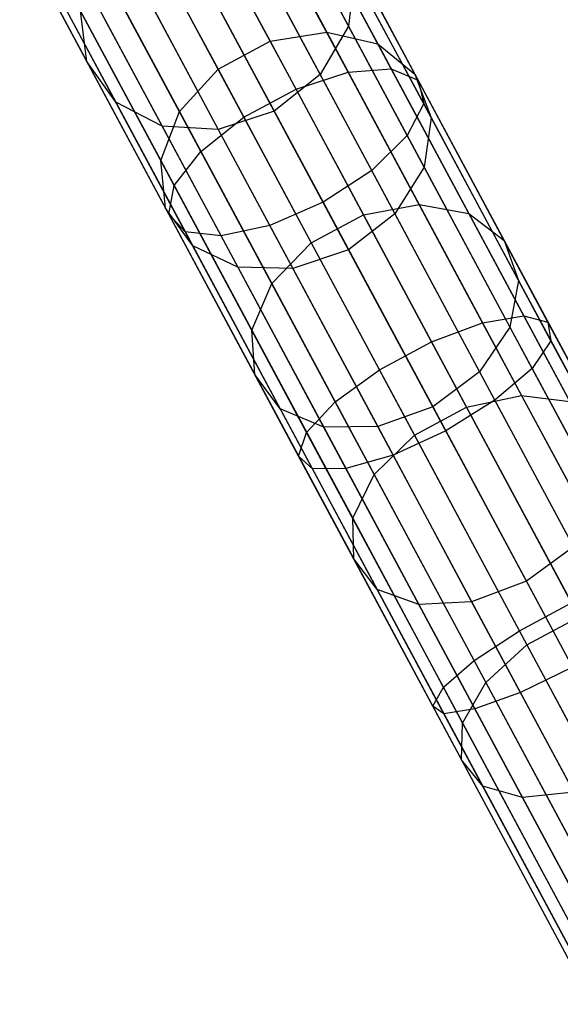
# Model space of a CAD drawing. Extents: x -189 to 189, y -189 to 189.
# Tile 288 of 591: x -85.42 to -81.62, y 149.46 to 156.38. Entities that reach past the tile are written whole.
import ezdxf

# ---------------------------------------------------------------- set-up
doc = ezdxf.new("R2010")
doc.units = 0
doc.header["$LTSCALE"] = 25.4
doc.layers.get('0').update_dxf_attribs({"linetype": 'CONTINUOUS'})

# ---------------------------------------------------------------- blocks, each defined once
blk = doc.blocks.new('CAMELEON-KENAI-C-12244_STL')
at = {"color": 0}
for p, q in [((-83.1138, 156.01, -10.4169), (-84.0173, 157.6925, -11.3664)), ((-83.1138, 156.01, -10.4169), (-84.0173, 157.6925, -11.3664)), ((-82.8104, 156.0331, -10.7003), (-83.7004, 157.6906, -11.6357)), ((-82.8104, 156.0331, -10.7003), (-83.7004, 157.6906, -11.6357)), ((-83.4804, 155.8897, -10.2618), (-84.3912, 157.5859, -11.2191)), ((-83.4804, 155.8897, -10.2618), (-84.3912, 157.5859, -11.2191)), ((-82.6226, 155.9549, -11.0629), (-83.4955, 157.5805, -11.9804)), ((-82.6226, 155.9549, -11.0629), (-83.4955, 157.5805, -11.9804)), ((-83.8467, 155.693, -10.2618), (-84.7576, 157.3892, -11.2191)), ((-83.8467, 155.693, -10.2618), (-84.7576, 157.3892, -11.2191)), ((-83.8367, 157.3562, -150.7317), (-83.2644, 156.2905, -152.4255)), ((-83.8367, 157.3562, -150.7317), (-83.2644, 156.2905, -152.4255)), ((-82.5828, 155.7891, -11.4422), (-83.4378, 157.3812, -12.3407)), ((-82.5828, 155.7891, -11.4422), (-83.4378, 157.3812, -12.3407)), ((-84.2387, 157.3019, -150.823), (-83.6618, 156.2276, -152.5305)), ((-84.2387, 157.3019, -150.823), (-83.6618, 156.2276, -152.5305)), ((-83.4685, 157.2587, -150.5649), (-82.9047, 156.2088, -152.2335)), ((-83.4685, 157.2587, -150.5649), (-82.9047, 156.2088, -152.2335)), ((-84.1495, 155.4539, -10.4169), (-85.053, 157.1364, -11.3664)), ((-84.1495, 155.4539, -10.4169), (-85.053, 157.1364, -11.3664)), ((-83.5657, 157.18, -148.256), (-83.1111, 156.3334, -149.9339)), ((-83.5657, 157.18, -148.256), (-83.1111, 156.3334, -149.9339)), ((-82.6981, 155.5642, -11.7724), (-83.5374, 157.1272, -12.6545)), ((-82.6981, 155.5642, -11.7724), (-83.5374, 157.1272, -12.6545)), ((-84.6051, 157.1052, -150.823), (-84.0281, 156.0308, -152.5305)), ((-84.6051, 157.1052, -150.823), (-84.0281, 156.0308, -152.5305)), ((-83.1978, 157.0262, -150.3514), (-82.6449, 155.9965, -151.9879)), ((-83.1978, 157.0262, -150.3514), (-82.6449, 155.9965, -151.9879)), ((-85.423, 156.9656, -148.6064), (-84.9502, 156.0851, -150.3514)), ((-85.423, 156.9656, -148.6064), (-84.9502, 156.0851, -150.3514)), ((-84.3363, 155.2137, -10.7003), (-85.2264, 156.8712, -11.6357)), ((-84.3363, 155.2137, -10.7003), (-85.2264, 156.8712, -11.6357)), ((-82.9484, 155.3192, -11.9966), (-83.7771, 156.8624, -12.8675)), ((-82.9484, 155.3192, -11.9966), (-83.7771, 156.8624, -12.8675)), ((-84.8724, 156.8001, -150.7317), (-84.3001, 155.7343, -152.4255)), ((-84.8724, 156.8001, -150.7317), (-84.3001, 155.7343, -152.4255)), ((-83.759, 156.8289, -148.1453), (-83.3102, 155.993, -149.8019)), ((-83.759, 156.8289, -148.1453), (-83.3102, 155.993, -149.8019)), ((-84.3749, 155.0139, -11.0629), (-85.2478, 156.6395, -11.9804)), ((-84.3749, 155.0139, -11.0629), (-85.2478, 156.6395, -11.9804)), ((-85.2102, 156.6613, -148.4191), (-84.7472, 155.799, -150.1282)), ((-85.2102, 156.6613, -148.4191), (-84.7472, 155.799, -150.1282)), ((-83.0714, 156.6989, -150.1282), (-83.1111, 156.3334, -149.9339)), ((-83.0714, 156.6989, -150.1282), (-83.1111, 156.3334, -149.9339)), ((-83.0714, 156.6989, -150.1282), (-82.5298, 155.6904, -151.731)), ((-83.0714, 156.6989, -150.1282), (-82.5298, 155.6904, -151.731)), ((-84.1153, 156.6327, -12.9429), (-83.2904, 155.0964, -12.0759)), ((-84.1153, 156.6327, -12.9429), (-83.2904, 155.0964, -12.0759)), ((-83.6341, 155.7365, -149.7553), (-84.0809, 156.5686, -148.1061)), ((-83.6341, 155.7365, -149.7553), (-84.0809, 156.5686, -148.1061)), ((-84.2586, 154.8892, -11.4422), (-85.1136, 156.4813, -12.3407)), ((-84.2586, 154.8892, -11.4422), (-85.1136, 156.4813, -12.3407)), ((-84.9502, 156.0851, -150.3514), (-84.9945, 156.4392, -150.5649)), ((-84.9945, 156.4392, -150.5649), (-84.4307, 155.3893, -152.2335)), ((-84.9945, 156.4392, -150.5649), (-84.4307, 155.3893, -152.2335)), ((-84.9502, 156.0851, -150.3514), (-84.9945, 156.4392, -150.5649)), ((-84.8752, 156.4769, -148.256), (-84.4206, 155.6303, -149.9339)), ((-84.8752, 156.4769, -148.256), (-84.4206, 155.6303, -149.9339)), ((-83.665, 154.9344, -11.9966), (-84.4937, 156.4776, -12.8675)), ((-83.665, 154.9344, -11.9966), (-84.4937, 156.4776, -12.8675)), ((-84.4757, 156.444, -148.1453), (-84.0269, 155.6082, -149.8019)), ((-84.4757, 156.444, -148.1453), (-84.0269, 155.6082, -149.8019)), ((-84.0075, 154.8611, -11.7724), (-84.8468, 156.4241, -12.6545)), ((-84.0075, 154.8611, -11.7724), (-84.8468, 156.4241, -12.6545)), ((-83.6618, 156.2276, -152.5305), (-83.2644, 156.2905, -152.4255)), ((-83.6618, 156.2276, -152.5305), (-83.2644, 156.2905, -152.4255)), ((-83.1111, 156.3334, -149.9339), (-83.3102, 155.993, -149.8019)), ((-83.1111, 156.3334, -149.9339), (-83.3102, 155.993, -149.8019)), ((-83.2644, 156.2905, -152.4255), (-82.6149, 155.081, -153.99)), ((-83.2644, 156.2905, -152.4255), (-82.6149, 155.081, -153.99)), ((-83.2644, 156.2905, -152.4255), (-82.9047, 156.2088, -152.2335)), ((-83.2644, 156.2905, -152.4255), (-82.9047, 156.2088, -152.2335)), ((-83.1111, 156.3334, -149.9339), (-82.5795, 155.3434, -151.5073)), ((-83.1111, 156.3334, -149.9339), (-82.5795, 155.3434, -151.5073)), ((-84.0281, 156.0308, -152.5305), (-83.6618, 156.2276, -152.5305)), ((-84.0281, 156.0308, -152.5305), (-83.6618, 156.2276, -152.5305)), ((-83.6618, 156.2276, -152.5305), (-83.007, 155.0083, -154.1077)), ((-83.6618, 156.2276, -152.5305), (-83.007, 155.0083, -154.1077)), ((-82.9047, 156.2088, -152.2335), (-82.2649, 155.0173, -153.7748)), ((-82.9047, 156.2088, -152.2335), (-82.2649, 155.0173, -153.7748)), ((-82.9047, 156.2088, -152.2335), (-82.6449, 155.9965, -151.9879)), ((-82.9047, 156.2088, -152.2335), (-82.6449, 155.9965, -151.9879)), ((-84.7472, 155.799, -150.1282), (-84.9502, 156.0851, -150.3514)), ((-84.9502, 156.0851, -150.3514), (-84.3973, 155.0555, -151.9879)), ((-84.9502, 156.0851, -150.3514), (-84.3973, 155.0555, -151.9879)), ((-84.7472, 155.799, -150.1282), (-84.9502, 156.0851, -150.3514)), ((-84.3001, 155.7343, -152.4255), (-84.0281, 156.0308, -152.5305)), ((-84.3001, 155.7343, -152.4255), (-84.0281, 156.0308, -152.5305)), ((-84.0281, 156.0308, -152.5305), (-83.3734, 154.8115, -154.1077)), ((-84.0281, 156.0308, -152.5305), (-83.3734, 154.8115, -154.1077)), ((-83.1138, 156.01, -10.4169), (-82.8104, 156.0331, -10.7003)), ((-83.1138, 156.01, -10.4169), (-82.8104, 156.0331, -10.7003)), ((-82.8104, 156.0331, -10.7003), (-82.6226, 155.9549, -11.0629)), ((-81.8797, 154.2999, -9.9623), (-82.8104, 156.0331, -10.7003)), ((-81.8797, 154.2999, -9.9623), (-82.8104, 156.0331, -10.7003)), ((-82.8104, 156.0331, -10.7003), (-82.6226, 155.9549, -11.0629)), ((-83.3102, 155.993, -149.8019), (-83.6341, 155.7365, -149.7553)), ((-83.3102, 155.993, -149.8019), (-83.6341, 155.7365, -149.7553)), ((-83.4804, 155.8897, -10.2618), (-83.1138, 156.01, -10.4169)), ((-83.4804, 155.8897, -10.2618), (-83.1138, 156.01, -10.4169)), ((-83.3102, 155.993, -149.8019), (-82.7853, 155.0155, -151.3555)), ((-83.3102, 155.993, -149.8019), (-82.7853, 155.0155, -151.3555)), ((-82.1691, 154.2507, -9.6678), (-83.1138, 156.01, -10.4169)), ((-82.1691, 154.2507, -9.6678), (-83.1138, 156.01, -10.4169)), ((-82.6449, 155.9965, -151.9879), (-82.0174, 154.828, -153.4994)), ((-82.6449, 155.9965, -151.9879), (-82.0174, 154.828, -153.4994)), ((-82.6449, 155.9965, -151.9879), (-82.5298, 155.6904, -151.731)), ((-82.6449, 155.9965, -151.9879), (-82.5298, 155.6904, -151.731)), ((-82.6226, 155.9549, -11.0629), (-82.5828, 155.7891, -11.4422)), ((-81.7098, 154.2552, -10.3392), (-82.6226, 155.9549, -11.0629)), ((-81.7098, 154.2552, -10.3392), (-82.6226, 155.9549, -11.0629)), ((-82.6226, 155.9549, -11.0629), (-82.5828, 155.7891, -11.4422)), ((-83.8467, 155.693, -10.2618), (-83.4804, 155.8897, -10.2618)), ((-83.8467, 155.693, -10.2618), (-83.4804, 155.8897, -10.2618)), ((-82.528, 154.1161, -9.5066), (-83.4804, 155.8897, -10.2618)), ((-82.528, 154.1161, -9.5066), (-83.4804, 155.8897, -10.2618)), ((-84.4206, 155.6303, -149.9339), (-84.7472, 155.799, -150.1282)), ((-84.7472, 155.799, -150.1282), (-84.2056, 154.7905, -151.731)), ((-84.7472, 155.799, -150.1282), (-84.2056, 154.7905, -151.731)), ((-84.4206, 155.6303, -149.9339), (-84.7472, 155.799, -150.1282)), ((-82.5828, 155.7891, -11.4422), (-82.6981, 155.5642, -11.7724)), ((-82.5828, 155.7891, -11.4422), (-82.6981, 155.5642, -11.7724)), ((-81.6889, 154.1243, -10.7333), (-82.5828, 155.7891, -11.4422)), ((-81.6889, 154.1243, -10.7333), (-82.5828, 155.7891, -11.4422)), ((-84.4307, 155.3893, -152.2335), (-84.3001, 155.7343, -152.4255)), ((-84.4307, 155.3893, -152.2335), (-84.3001, 155.7343, -152.4255)), ((-84.3001, 155.7343, -152.4255), (-83.6506, 154.5249, -153.99)), ((-84.3001, 155.7343, -152.4255), (-83.6506, 154.5249, -153.99)), ((-84.1495, 155.4539, -10.4169), (-83.8467, 155.693, -10.2618)), ((-84.1495, 155.4539, -10.4169), (-83.8467, 155.693, -10.2618)), ((-83.6341, 155.7365, -149.7553), (-84.0269, 155.6082, -149.8019)), ((-83.6341, 155.7365, -149.7553), (-84.0269, 155.6082, -149.8019)), ((-82.8943, 153.9194, -9.5066), (-83.8467, 155.693, -10.2618)), ((-82.8943, 153.9194, -9.5066), (-83.8467, 155.693, -10.2618)), ((-83.1115, 154.7634, -151.3018), (-83.6341, 155.7365, -149.7553)), ((-83.1115, 154.7634, -151.3018), (-83.6341, 155.7365, -149.7553)), ((-82.5298, 155.6904, -151.731), (-82.5795, 155.3434, -151.5073)), ((-82.5298, 155.6904, -151.731), (-82.5795, 155.3434, -151.5073)), ((-82.5298, 155.6904, -151.731), (-81.9153, 154.5459, -153.2114)), ((-82.5298, 155.6904, -151.731), (-81.9153, 154.5459, -153.2114)), ((-84.0269, 155.6082, -149.8019), (-84.4206, 155.6303, -149.9339)), ((-84.4206, 155.6303, -149.9339), (-83.8889, 154.6403, -151.5073)), ((-84.4206, 155.6303, -149.9339), (-83.8889, 154.6403, -151.5073)), ((-84.0269, 155.6082, -149.8019), (-84.4206, 155.6303, -149.9339)), ((-84.0269, 155.6082, -149.8019), (-83.5019, 154.6307, -151.3555)), ((-84.0269, 155.6082, -149.8019), (-83.5019, 154.6307, -151.3555)), ((-82.6981, 155.5642, -11.7724), (-82.9484, 155.3192, -11.9966)), ((-82.6981, 155.5642, -11.7724), (-82.9484, 155.3192, -11.9966)), ((-81.8205, 153.9299, -11.0766), (-82.6981, 155.5642, -11.7724)), ((-81.8205, 153.9299, -11.0766), (-82.6981, 155.5642, -11.7724)), ((-84.3363, 155.2137, -10.7003), (-84.1495, 155.4539, -10.4169)), ((-84.3363, 155.2137, -10.7003), (-84.1495, 155.4539, -10.4169)), ((-83.2048, 153.6946, -9.6678), (-84.1495, 155.4539, -10.4169)), ((-83.2048, 153.6946, -9.6678), (-84.1495, 155.4539, -10.4169)), ((-84.3973, 155.0555, -151.9879), (-84.4307, 155.3893, -152.2335)), ((-84.4307, 155.3893, -152.2335), (-83.7908, 154.1978, -153.7748)), ((-84.4307, 155.3893, -152.2335), (-83.7908, 154.1978, -153.7748)), ((-84.3973, 155.0555, -151.9879), (-84.4307, 155.3893, -152.2335)), ((-82.5795, 155.3434, -151.5073), (-82.7853, 155.0155, -151.3555)), ((-82.5795, 155.3434, -151.5073), (-82.7853, 155.0155, -151.3555)), ((-82.5795, 155.3434, -151.5073), (-81.9762, 154.2199, -152.9607)), ((-82.5795, 155.3434, -151.5073), (-81.9762, 154.2199, -152.9607)), ((-82.9484, 155.3192, -11.9966), (-83.2904, 155.0964, -12.0759)), ((-82.9484, 155.3192, -11.9966), (-83.2904, 155.0964, -12.0759)), ((-82.0818, 153.7056, -11.3095), (-82.9484, 155.3192, -11.9966)), ((-82.0818, 153.7056, -11.3095), (-82.9484, 155.3192, -11.9966)), ((-84.3749, 155.0139, -11.0629), (-84.3363, 155.2137, -10.7003)), ((-84.3749, 155.0139, -11.0629), (-84.3363, 155.2137, -10.7003)), ((-83.4056, 153.4805, -9.9623), (-84.3363, 155.2137, -10.7003)), ((-83.4056, 153.4805, -9.9623), (-84.3363, 155.2137, -10.7003)), ((-84.2056, 154.7905, -151.731), (-84.3973, 155.0555, -151.9879)), ((-84.3973, 155.0555, -151.9879), (-83.7698, 153.887, -153.4994)), ((-84.3973, 155.0555, -151.9879), (-83.7698, 153.887, -153.4994)), ((-84.2056, 154.7905, -151.731), (-84.3973, 155.0555, -151.9879)), ((-83.2904, 155.0964, -12.0759), (-83.665, 154.9344, -11.9966)), ((-83.2904, 155.0964, -12.0759), (-83.665, 154.9344, -11.9966)), ((-83.2904, 155.0964, -12.0759), (-82.4278, 153.4901, -11.3919)), ((-83.2904, 155.0964, -12.0759), (-82.4278, 153.4901, -11.3919)), ((-83.007, 155.0083, -154.1077), (-82.6149, 155.081, -153.99)), ((-83.007, 155.0083, -154.1077), (-82.6149, 155.081, -153.99)), ((-82.6149, 155.081, -153.99), (-81.8948, 153.7399, -155.4095)), ((-82.6149, 155.081, -153.99), (-81.8948, 153.7399, -155.4095)), ((-82.6149, 155.081, -153.99), (-82.2649, 155.0173, -153.7748)), ((-82.6149, 155.081, -153.99), (-82.2649, 155.0173, -153.7748)), ((-84.2586, 154.8892, -11.4422), (-84.3749, 155.0139, -11.0629)), ((-83.4622, 153.3142, -10.3392), (-84.3749, 155.0139, -11.0629)), ((-84.2586, 154.8892, -11.4422), (-84.3749, 155.0139, -11.0629)), ((-83.4622, 153.3142, -10.3392), (-84.3749, 155.0139, -11.0629)), ((-83.3734, 154.8115, -154.1077), (-83.007, 155.0083, -154.1077)), ((-83.3734, 154.8115, -154.1077), (-83.007, 155.0083, -154.1077)), ((-82.7853, 155.0155, -151.3555), (-83.1115, 154.7634, -151.3018)), ((-82.7853, 155.0155, -151.3555), (-83.1115, 154.7634, -151.3018)), ((-83.007, 155.0083, -154.1077), (-82.281, 153.6562, -155.5388)), ((-83.007, 155.0083, -154.1077), (-82.281, 153.6562, -155.5388)), ((-82.7853, 155.0155, -151.3555), (-82.1896, 153.9062, -152.7905)), ((-82.7853, 155.0155, -151.3555), (-82.1896, 153.9062, -152.7905)), ((-82.2649, 155.0173, -153.7748), (-81.5554, 153.6961, -155.1732)), ((-82.2649, 155.0173, -153.7748), (-81.5554, 153.6961, -155.1732)), ((-82.2649, 155.0173, -153.7748), (-82.0174, 154.828, -153.4994)), ((-82.2649, 155.0173, -153.7748), (-82.0174, 154.828, -153.4994)), ((-83.665, 154.9344, -11.9966), (-84.0075, 154.8611, -11.7724)), ((-83.665, 154.9344, -11.9966), (-84.0075, 154.8611, -11.7724)), ((-82.7985, 153.3207, -11.3095), (-83.665, 154.9344, -11.9966)), ((-82.7985, 153.3207, -11.3095), (-83.665, 154.9344, -11.9966)), ((-84.0075, 154.8611, -11.7724), (-84.2586, 154.8892, -11.4422)), ((-83.3647, 153.2245, -10.7333), (-84.2586, 154.8892, -11.4422)), ((-84.0075, 154.8611, -11.7724), (-84.2586, 154.8892, -11.4422)), ((-83.3647, 153.2245, -10.7333), (-84.2586, 154.8892, -11.4422)), ((-83.1299, 153.2267, -11.0766), (-84.0075, 154.8611, -11.7724)), ((-83.1299, 153.2267, -11.0766), (-84.0075, 154.8611, -11.7724)), ((-83.8889, 154.6403, -151.5073), (-84.2056, 154.7905, -151.731)), ((-84.2056, 154.7905, -151.731), (-83.5911, 153.6461, -153.2114)), ((-84.2056, 154.7905, -151.731), (-83.5911, 153.6461, -153.2114)), ((-83.8889, 154.6403, -151.5073), (-84.2056, 154.7905, -151.731)), ((-83.6506, 154.5249, -153.99), (-83.3734, 154.8115, -154.1077)), ((-83.6506, 154.5249, -153.99), (-83.3734, 154.8115, -154.1077)), ((-83.3734, 154.8115, -154.1077), (-82.6474, 153.4595, -155.5388)), ((-83.3734, 154.8115, -154.1077), (-82.6474, 153.4595, -155.5388)), ((-82.0174, 154.828, -153.4994), (-81.3216, 153.5323, -154.8708)), ((-82.0174, 154.828, -153.4994), (-81.3216, 153.5323, -154.8708)), ((-82.0174, 154.828, -153.4994), (-81.9153, 154.5459, -153.2114)), ((-82.0174, 154.828, -153.4994), (-81.9153, 154.5459, -153.2114)), ((-83.1115, 154.7634, -151.3018), (-83.5019, 154.6307, -151.3555)), ((-83.1115, 154.7634, -151.3018), (-83.5019, 154.6307, -151.3555)), ((-82.5185, 153.6591, -152.7303), (-83.1115, 154.7634, -151.3018)), ((-82.5185, 153.6591, -152.7303), (-83.1115, 154.7634, -151.3018)), ((-83.5019, 154.6307, -151.3555), (-83.8889, 154.6403, -151.5073)), ((-83.8889, 154.6403, -151.5073), (-83.2856, 153.5167, -152.9607)), ((-83.8889, 154.6403, -151.5073), (-83.2856, 153.5167, -152.9607)), ((-83.5019, 154.6307, -151.3555), (-83.8889, 154.6403, -151.5073)), ((-83.5019, 154.6307, -151.3555), (-82.9062, 153.5213, -152.7905)), ((-83.5019, 154.6307, -151.3555), (-82.9062, 153.5213, -152.7905)), ((-83.7908, 154.1978, -153.7748), (-83.6506, 154.5249, -153.99)), ((-83.7908, 154.1978, -153.7748), (-83.6506, 154.5249, -153.99)), ((-83.6506, 154.5249, -153.99), (-82.9305, 153.1838, -155.4095)), ((-83.6506, 154.5249, -153.99), (-82.9305, 153.1838, -155.4095)), ((-81.9153, 154.5459, -153.2114), (-81.9762, 154.2199, -152.9607)), ((-81.9153, 154.5459, -153.2114), (-81.9762, 154.2199, -152.9607)), ((-81.9153, 154.5459, -153.2114), (-81.2338, 153.2769, -154.5547)), ((-81.9153, 154.5459, -153.2114), (-81.2338, 153.2769, -154.5547)), ((-82.1691, 154.2507, -9.6678), (-81.8797, 154.2999, -9.9623)), ((-82.1691, 154.2507, -9.6678), (-81.8797, 154.2999, -9.9623)), ((-81.8797, 154.2999, -9.9623), (-81.7098, 154.2552, -10.3392)), ((-80.9181, 152.5093, -9.4296), (-81.8797, 154.2999, -9.9623)), ((-80.9181, 152.5093, -9.4296), (-81.8797, 154.2999, -9.9623)), ((-81.8797, 154.2999, -9.9623), (-81.7098, 154.2552, -10.3392)), ((-82.528, 154.1161, -9.5066), (-82.1691, 154.2507, -9.6678)), ((-82.528, 154.1161, -9.5066), (-82.1691, 154.2507, -9.6678)), ((-81.9762, 154.2199, -152.9607), (-82.1896, 153.9062, -152.7905)), ((-81.9762, 154.2199, -152.9607), (-82.1896, 153.9062, -152.7905)), ((-81.193, 152.4331, -9.127), (-82.1691, 154.2507, -9.6678)), ((-81.193, 152.4331, -9.127), (-82.1691, 154.2507, -9.6678)), ((-81.9762, 154.2199, -152.9607), (-81.3072, 152.974, -154.2793)), ((-81.9762, 154.2199, -152.9607), (-81.3072, 152.974, -154.2793)), ((-81.7098, 154.2552, -10.3392), (-81.6889, 154.1243, -10.7333)), ((-80.7668, 152.4991, -9.8167), (-81.7098, 154.2552, -10.3392)), ((-80.7668, 152.4991, -9.8167), (-81.7098, 154.2552, -10.3392)), ((-81.7098, 154.2552, -10.3392), (-81.6889, 154.1243, -10.7333)), ((-83.7698, 153.887, -153.4994), (-83.7908, 154.1978, -153.7748)), ((-83.7908, 154.1978, -153.7748), (-83.0814, 152.8766, -155.1732)), ((-83.7908, 154.1978, -153.7748), (-83.0814, 152.8766, -155.1732)), ((-83.7698, 153.887, -153.4994), (-83.7908, 154.1978, -153.7748)), ((-82.8943, 153.9194, -9.5066), (-82.528, 154.1161, -9.5066)), ((-82.8943, 153.9194, -9.5066), (-82.528, 154.1161, -9.5066)), ((-81.544, 152.2837, -8.9614), (-82.528, 154.1161, -9.5066)), ((-81.544, 152.2837, -8.9614), (-82.528, 154.1161, -9.5066)), ((-81.6889, 154.1243, -10.7333), (-81.8205, 153.9299, -11.0766)), ((-81.6889, 154.1243, -10.7333), (-81.8205, 153.9299, -11.0766)), ((-80.7653, 152.4044, -10.2216), (-81.6889, 154.1243, -10.7333)), ((-80.7653, 152.4044, -10.2216), (-81.6889, 154.1243, -10.7333)), ((-83.5911, 153.6461, -153.2114), (-83.7698, 153.887, -153.4994)), ((-83.7698, 153.887, -153.4994), (-83.074, 152.5913, -154.8708)), ((-83.7698, 153.887, -153.4994), (-83.074, 152.5913, -154.8708)), ((-83.5911, 153.6461, -153.2114), (-83.7698, 153.887, -153.4994)), ((-83.2048, 153.6946, -9.6678), (-82.8943, 153.9194, -9.5066)), ((-83.2048, 153.6946, -9.6678), (-82.8943, 153.9194, -9.5066)), ((-81.9104, 152.087, -8.9614), (-82.8943, 153.9194, -9.5066)), ((-81.9104, 152.087, -8.9614), (-82.8943, 153.9194, -9.5066)), ((-82.1896, 153.9062, -152.7905), (-82.5185, 153.6591, -152.7303)), ((-82.1896, 153.9062, -152.7905), (-82.5185, 153.6591, -152.7303)), ((-82.1896, 153.9062, -152.7905), (-81.529, 152.6761, -154.0925)), ((-82.1896, 153.9062, -152.7905), (-81.529, 152.6761, -154.0925)), ((-81.8205, 153.9299, -11.0766), (-82.0818, 153.7056, -11.3095)), ((-81.8205, 153.9299, -11.0766), (-82.0818, 153.7056, -11.3095)), ((-80.9138, 152.2414, -10.5742), (-81.8205, 153.9299, -11.0766)), ((-80.9138, 152.2414, -10.5742), (-81.8205, 153.9299, -11.0766)), ((-82.281, 153.6562, -155.5388), (-81.8948, 153.7399, -155.4095)), ((-82.281, 153.6562, -155.5388), (-81.8948, 153.7399, -155.4095)), ((-81.8948, 153.7399, -155.4095), (-81.1111, 152.2806, -156.6698)), ((-81.8948, 153.7399, -155.4095), (-81.1111, 152.2806, -156.6698)), ((-81.8948, 153.7399, -155.4095), (-81.5554, 153.6961, -155.1732)), ((-81.8948, 153.7399, -155.4095), (-81.5554, 153.6961, -155.1732)), ((-83.4056, 153.4805, -9.9623), (-83.2048, 153.6946, -9.6678)), ((-83.4056, 153.4805, -9.9623), (-83.2048, 153.6946, -9.6678)), ((-82.2287, 151.877, -9.127), (-83.2048, 153.6946, -9.6678)), ((-82.2287, 151.877, -9.127), (-83.2048, 153.6946, -9.6678)), ((-82.0818, 153.7056, -11.3095), (-82.4278, 153.4901, -11.3919)), ((-82.0818, 153.7056, -11.3095), (-82.4278, 153.4901, -11.3919)), ((-81.1866, 152.0384, -10.8135), (-82.0818, 153.7056, -11.3095)), ((-81.1866, 152.0384, -10.8135), (-82.0818, 153.7056, -11.3095)), ((-83.2856, 153.5167, -152.9607), (-83.5911, 153.6461, -153.2114)), ((-83.5911, 153.6461, -153.2114), (-82.9096, 152.377, -154.5547)), ((-83.5911, 153.6461, -153.2114), (-82.9096, 152.377, -154.5547)), ((-83.2856, 153.5167, -152.9607), (-83.5911, 153.6461, -153.2114)), ((-82.5185, 153.6591, -152.7303), (-82.9062, 153.5213, -152.7905)), ((-82.5185, 153.6591, -152.7303), (-82.9062, 153.5213, -152.7905)), ((-82.6474, 153.4595, -155.5388), (-82.281, 153.6562, -155.5388)), ((-82.6474, 153.4595, -155.5388), (-82.281, 153.6562, -155.5388)), ((-81.861, 152.4345, -154.0264), (-82.5185, 153.6591, -152.7303)), ((-81.861, 152.4345, -154.0264), (-82.5185, 153.6591, -152.7303)), ((-82.281, 153.6562, -155.5388), (-81.491, 152.185, -156.8094)), ((-82.281, 153.6562, -155.5388), (-81.491, 152.185, -156.8094)), ((-83.4622, 153.3142, -10.3392), (-83.4056, 153.4805, -9.9623)), ((-83.4622, 153.3142, -10.3392), (-83.4056, 153.4805, -9.9623)), ((-82.4441, 151.6899, -9.4296), (-83.4056, 153.4805, -9.9623)), ((-82.4441, 151.6899, -9.4296), (-83.4056, 153.4805, -9.9623)), ((-82.9062, 153.5213, -152.7905), (-83.2856, 153.5167, -152.9607)), ((-82.9062, 153.5213, -152.7905), (-83.2856, 153.5167, -152.9607)), ((-83.2856, 153.5167, -152.9607), (-82.6166, 152.2709, -154.2793)), ((-83.2856, 153.5167, -152.9607), (-82.6166, 152.2709, -154.2793)), ((-82.9305, 153.1838, -155.4095), (-82.6474, 153.4595, -155.5388)), ((-82.9305, 153.1838, -155.4095), (-82.6474, 153.4595, -155.5388)), ((-82.9062, 153.5213, -152.7905), (-82.2457, 152.2912, -154.0925)), ((-82.9062, 153.5213, -152.7905), (-82.2457, 152.2912, -154.0925)), ((-82.4278, 153.4901, -11.3919), (-82.7985, 153.3207, -11.3095)), ((-82.4278, 153.4901, -11.3919), (-82.7985, 153.3207, -11.3095)), ((-82.6474, 153.4595, -155.5388), (-81.8574, 151.9883, -156.8094)), ((-82.6474, 153.4595, -155.5388), (-81.8574, 151.9883, -156.8094)), ((-82.4278, 153.4901, -11.3919), (-81.5366, 151.8305, -10.8981)), ((-82.4278, 153.4901, -11.3919), (-81.5366, 151.8305, -10.8981)), ((-82.7985, 153.3207, -11.3095), (-83.1299, 153.2267, -11.0766)), ((-82.7985, 153.3207, -11.3095), (-83.1299, 153.2267, -11.0766)), ((-81.9033, 151.6536, -10.8135), (-82.7985, 153.3207, -11.3095)), ((-81.9033, 151.6536, -10.8135), (-82.7985, 153.3207, -11.3095)), ((-83.3647, 153.2245, -10.7333), (-83.4622, 153.3142, -10.3392)), ((-82.5192, 151.5581, -9.8167), (-83.4622, 153.3142, -10.3392)), ((-83.3647, 153.2245, -10.7333), (-83.4622, 153.3142, -10.3392)), ((-82.5192, 151.5581, -9.8167), (-83.4622, 153.3142, -10.3392)), ((-83.1299, 153.2267, -11.0766), (-83.3647, 153.2245, -10.7333)), ((-83.1299, 153.2267, -11.0766), (-83.3647, 153.2245, -10.7333)), ((-82.4411, 151.5045, -10.2216), (-83.3647, 153.2245, -10.7333)), ((-82.4411, 151.5045, -10.2216), (-83.3647, 153.2245, -10.7333)), ((-82.2232, 151.5383, -10.5742), (-83.1299, 153.2267, -11.0766)), ((-82.2232, 151.5383, -10.5742), (-83.1299, 153.2267, -11.0766)), ((-83.0814, 152.8766, -155.1732), (-82.9305, 153.1838, -155.4095)), ((-83.0814, 152.8766, -155.1732), (-82.9305, 153.1838, -155.4095)), ((-82.9305, 153.1838, -155.4095), (-82.1468, 151.7244, -156.6698)), ((-82.9305, 153.1838, -155.4095), (-82.1468, 151.7244, -156.6698)), ((-83.074, 152.5913, -154.8708), (-83.0814, 152.8766, -155.1732)), ((-83.0814, 152.8766, -155.1732), (-82.3094, 151.439, -156.4148)), ((-83.0814, 152.8766, -155.1732), (-82.3094, 151.439, -156.4148)), ((-83.074, 152.5913, -154.8708), (-83.0814, 152.8766, -155.1732)), ((-81.529, 152.6761, -154.0925), (-81.861, 152.4345, -154.0264)), ((-81.529, 152.6761, -154.0925), (-81.861, 152.4345, -154.0264)), ((-82.9096, 152.377, -154.5547), (-83.074, 152.5913, -154.8708)), ((-83.074, 152.5913, -154.8708), (-82.3169, 151.1814, -156.0885)), ((-83.074, 152.5913, -154.8708), (-82.3169, 151.1814, -156.0885)), ((-82.9096, 152.377, -154.5547), (-83.074, 152.5913, -154.8708)), ((-81.861, 152.4345, -154.0264), (-82.2457, 152.2912, -154.0925)), ((-81.861, 152.4345, -154.0264), (-82.2457, 152.2912, -154.0925)), ((-81.1455, 151.1021, -155.1772), (-81.861, 152.4345, -154.0264)), ((-81.1455, 151.1021, -155.1772), (-81.861, 152.4345, -154.0264)), ((-82.6166, 152.2709, -154.2793), (-82.9096, 152.377, -154.5547)), ((-82.9096, 152.377, -154.5547), (-82.1681, 150.9961, -155.7473)), ((-82.9096, 152.377, -154.5547), (-82.1681, 150.9961, -155.7473)), ((-82.6166, 152.2709, -154.2793), (-82.9096, 152.377, -154.5547)), ((-82.2457, 152.2912, -154.0925), (-82.6166, 152.2709, -154.2793)), ((-82.2457, 152.2912, -154.0925), (-82.6166, 152.2709, -154.2793)), ((-82.2457, 152.2912, -154.0925), (-81.5269, 150.9527, -155.2485)), ((-82.2457, 152.2912, -154.0925), (-81.5269, 150.9527, -155.2485)), ((-81.9104, 152.087, -8.9614), (-81.544, 152.2837, -8.9614)), ((-81.9104, 152.087, -8.9614), (-81.544, 152.2837, -8.9614)), ((-82.6166, 152.2709, -154.2793), (-81.8886, 150.9152, -155.4502)), ((-82.6166, 152.2709, -154.2793), (-81.8886, 150.9152, -155.4502)), ((-81.8574, 151.9883, -156.8094), (-81.491, 152.185, -156.8094)), ((-81.8574, 151.9883, -156.8094), (-81.491, 152.185, -156.8094)), ((-82.2287, 151.877, -9.127), (-81.9104, 152.087, -8.9614)), ((-82.2287, 151.877, -9.127), (-81.9104, 152.087, -8.9614)), ((-80.9052, 150.2151, -8.632), (-81.9104, 152.087, -8.9614)), ((-80.9052, 150.2151, -8.632), (-81.9104, 152.087, -8.9614)), ((-82.1468, 151.7244, -156.6698), (-81.8574, 151.9883, -156.8094)), ((-82.1468, 151.7244, -156.6698), (-81.8574, 151.9883, -156.8094)), ((-81.8574, 151.9883, -156.8094), (-81.0113, 150.4127, -157.9068)), ((-81.8574, 151.9883, -156.8094), (-81.0113, 150.4127, -157.9068)), ((-82.4441, 151.6899, -9.4296), (-82.2287, 151.877, -9.127)), ((-82.4441, 151.6899, -9.4296), (-82.2287, 151.877, -9.127)), ((-81.2316, 150.0201, -8.8003), (-82.2287, 151.877, -9.127)), ((-81.2316, 150.0201, -8.8003), (-82.2287, 151.877, -9.127)), ((-81.5366, 151.8305, -10.8981), (-81.9033, 151.6536, -10.8135)), ((-81.5366, 151.8305, -10.8981), (-81.9033, 151.6536, -10.8135)), ((-82.5192, 151.5581, -9.8167), (-82.4441, 151.6899, -9.4296)), ((-82.5192, 151.5581, -9.8167), (-82.4441, 151.6899, -9.4296)), ((-81.4618, 149.8606, -9.1077), (-82.4441, 151.6899, -9.4296)), ((-81.4618, 149.8606, -9.1077), (-82.4441, 151.6899, -9.4296)), ((-82.3094, 151.439, -156.4148), (-82.1468, 151.7244, -156.6698)), ((-82.3094, 151.439, -156.4148), (-82.1468, 151.7244, -156.6698)), ((-82.1468, 151.7244, -156.6698), (-81.3075, 150.1615, -157.7584)), ((-82.1468, 151.7244, -156.6698), (-81.3075, 150.1615, -157.7584)), ((-81.9033, 151.6536, -10.8135), (-82.2232, 151.5383, -10.5742)), ((-81.9033, 151.6536, -10.8135), (-82.2232, 151.5383, -10.5742)), ((-80.9887, 149.9504, -10.5138), (-81.9033, 151.6536, -10.8135)), ((-80.9887, 149.9504, -10.5138), (-81.9033, 151.6536, -10.8135)), ((-82.4411, 151.5045, -10.2216), (-82.5192, 151.5581, -9.8167)), ((-81.5559, 149.7642, -9.5011), (-82.5192, 151.5581, -9.8167)), ((-82.4411, 151.5045, -10.2216), (-82.5192, 151.5581, -9.8167)), ((-81.5559, 149.7642, -9.5011), (-82.5192, 151.5581, -9.8167)), ((-82.2232, 151.5383, -10.5742), (-82.4411, 151.5045, -10.2216)), ((-82.2232, 151.5383, -10.5742), (-82.4411, 151.5045, -10.2216)), ((-81.2969, 149.8133, -10.2707), (-82.2232, 151.5383, -10.5742)), ((-81.2969, 149.8133, -10.2707), (-82.2232, 151.5383, -10.5742)), ((-81.4976, 149.7474, -9.9124), (-82.4411, 151.5045, -10.2216)), ((-81.4976, 149.7474, -9.9124), (-82.4411, 151.5045, -10.2216)), ((-82.3169, 151.1814, -156.0885), (-82.3094, 151.439, -156.4148)), ((-82.3169, 151.1814, -156.0885), (-82.3094, 151.439, -156.4148)), ((-82.3094, 151.439, -156.4148), (-81.4825, 149.8992, -157.4872)), ((-82.3094, 151.439, -156.4148), (-81.4825, 149.8992, -157.4872)), ((-82.1681, 150.9961, -155.7473), (-82.3169, 151.1814, -156.0885)), ((-82.3169, 151.1814, -156.0885), (-81.506, 149.6713, -157.1402)), ((-82.3169, 151.1814, -156.0885), (-81.506, 149.6713, -157.1402)), ((-82.1681, 150.9961, -155.7473), (-82.3169, 151.1814, -156.0885)), ((-81.8886, 150.9152, -155.4502), (-82.1681, 150.9961, -155.7473)), ((-82.1681, 150.9961, -155.7473), (-81.3738, 149.5171, -156.7774)), ((-82.1681, 150.9961, -155.7473), (-81.3738, 149.5171, -156.7774)), ((-81.8886, 150.9152, -155.4502), (-82.1681, 150.9961, -155.7473)), ((-81.5269, 150.9527, -155.2485), (-81.8886, 150.9152, -155.4502)), ((-81.5269, 150.9527, -155.2485), (-81.8886, 150.9152, -155.4502)), ((-81.8886, 150.9152, -155.4502), (-81.109, 149.4633, -156.4614)), ((-81.8886, 150.9152, -155.4502), (-81.109, 149.4633, -156.4614))]:
    blk.add_line(p, q, dxfattribs=at)

msp = doc.modelspace()

# ---------------------------------------------------------------- block references
at = {"color": 0}
msp.add_blockref('CAMELEON-KENAI-C-12244_STL', (0, 0), dxfattribs=at)

doc.saveas('drawing.dxf')
